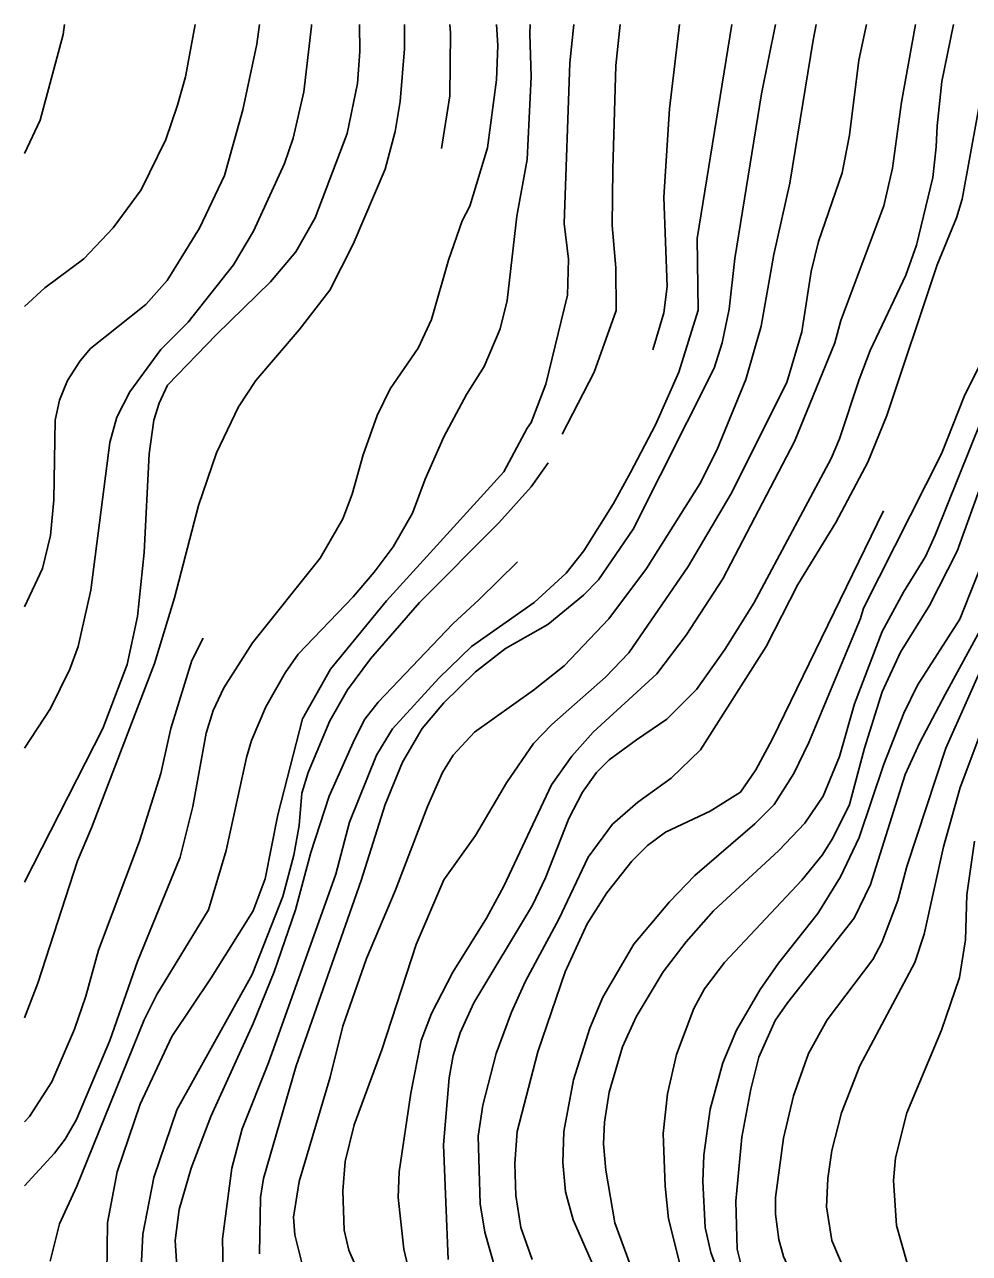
# Model space of a CAD drawing. Extents: x -555860 to -552701, y -1187050 to -1182291.
# Drawn here: x -555860.1 to -555576.4, y -1182659.5 to -1182290.5 of the extents above; entities that cross this region are included whole.
import ezdxf

# ---------------------------------------------------------------- set-up
doc = ezdxf.new("R2010")
doc.units = 0
doc.layers.add('Level 40', color=7, linetype='Continuous')
doc.layers.add('Level 41', color=7, linetype='Continuous')

msp = doc.modelspace()

# ---------------------------------------------------------------- linework, layer by layer
at = {"layer": 'Level 40'}
for points in [[(-555759.55, -1182290.51), (-555759.47, -1182298.61), (-555760.17, -1182308.21), (-555763.28, -1182323.17), (-555772.87, -1182348.57), (-555778.66, -1182358.73), (-555786.28, -1182367.76), (-555802.51, -1182383.56), (-555817.19, -1182398.8), (-555819.72, -1182404.17), (-555821.28, -1182409.25), (-555822.69, -1182419.41), (-555824.24, -1182449.04), (-555826.22, -1182468.23), (-555829.32, -1182482.63), (-555836.66, -1182501.82), (-555860.13, -1182548.02)], [(-555695.13, -1182290.51), (-555696.39, -1182302), (-555698.08, -1182350.26), (-555696.81, -1182360.98), (-555697.09, -1182371.71), (-555703.59, -1182398.52), (-555708, -1182410.03), (-555709.15, -1182411.72), (-555716.15, -1182424.77), (-555751.42, -1182463.57), (-555768.22, -1182484.04), (-555776.68, -1182499), (-555784.02, -1182527.78), (-555787.83, -1182546.98), (-555791.5, -1182556.57), (-555804.06, -1182576.75), (-555815.91, -1182594.39), (-555825.37, -1182614.71), (-555832.28, -1182635.03), (-555835.25, -1182650.27), (-555835.39, -1182665.51)], [(-555776.26, -1182664.67), (-555778.94, -1182653.94), (-555779.36, -1182648.58), (-555777.67, -1182637.85), (-555768.36, -1182606.53), (-555764.55, -1182591.29), (-555757.49, -1182570.97), (-555748.88, -1182550.64), (-555739.15, -1182525.24), (-555734.63, -1182515.08), (-555731.39, -1182509.86), (-555725.04, -1182502.95), (-555707.26, -1182490.39), (-555698.08, -1182483.05), (-555684.68, -1182468.94), (-555673.39, -1182453.84), (-555657.3, -1182428.44), (-555652.22, -1182418.28), (-555643.47, -1182397.11), (-555638.95, -1182381.02), (-555635.15, -1182359.57), (-555630.35, -1182338.12), (-555623.29, -1182295.22), (-555622.35, -1182290.51)], [(-555707.68, -1182661.28), (-555711.07, -1182651.68), (-555712.62, -1182642.09), (-555712.9, -1182632.49), (-555712.19, -1182622.9), (-555705.98, -1182598.91), (-555697.8, -1182574.92), (-555691.17, -1182560.52), (-555685.24, -1182551.21), (-555677.76, -1182541.75), (-555673.1, -1182536.96), (-555667.6, -1182533.01), (-555654.2, -1182526.66), (-555645.16, -1182521.01), (-555640.51, -1182514.24), (-555635.57, -1182505.21), (-555602.21, -1182436.5)], [(-555644.88, -1182662.97), (-555646.15, -1182658.18), (-555646.57, -1182643.78), (-555644.74, -1182624.59), (-555642.06, -1182610.2), (-555639.66, -1182600.6), (-555634.72, -1182589.59), (-555631.05, -1182584.23), (-555611.01, -1182558.83), (-555606.07, -1182548.67), (-555595.63, -1182515.65), (-555591.26, -1182506.05), (-555583.64, -1182491.66), (-555568.26, -1182463.29)]]:
    msp.add_lwpolyline(points, dxfattribs=at)
at = {"layer": 'Level 41'}
for points in [[(-555860.13, -1182588.74), (-555856.13, -1182578.3), (-555844.28, -1182541.61), (-555840.05, -1182531.74), (-555821.14, -1182482.34), (-555815.07, -1182462.59), (-555807.87, -1182434.93), (-555802.51, -1182419.12), (-555795.88, -1182405.29), (-555790.65, -1182397.39), (-555777.67, -1182382.15), (-555768.5, -1182370.3), (-555761.44, -1182356.47), (-555751.85, -1182333.89), (-555748.88, -1182322.6), (-555747.33, -1182313.57), (-555746.06, -1182297.76), (-555745.98, -1182290.51)], [(-555860.13, -1182329.18), (-555855.43, -1182319.21), (-555848.51, -1182293.53), (-555848.1, -1182290.51)], [(-555860.13, -1182465.3), (-555854.72, -1182453.84), (-555852.32, -1182443.96), (-555851.33, -1182433.24), (-555850.91, -1182409.25), (-555849.64, -1182403.32), (-555847.24, -1182397.39), (-555843.43, -1182391.47), (-555840.33, -1182387.8), (-555823.68, -1182374.53), (-555817.32, -1182367.33), (-555807.59, -1182351.67), (-555800.11, -1182335.86), (-555794.61, -1182316.11), (-555790.37, -1182296.35), (-555789.54, -1182290.51)], [(-555860.13, -1182375.19), (-555854.02, -1182369.59), (-555842.3, -1182360.84), (-555833.55, -1182351.53), (-555825.09, -1182340.1), (-555817.75, -1182325), (-555814.22, -1182314.7), (-555811.82, -1182306.23), (-555808.85, -1182290.51)], [(-555860.13, -1182507.73), (-555852.32, -1182495.89), (-555846.54, -1182484.04), (-555844, -1182477.26), (-555840.19, -1182460.33), (-555834.54, -1182416.02), (-555832.43, -1182408.4), (-555828.47, -1182400.78), (-555819.16, -1182388.08), (-555810.97, -1182379.89), (-555797.43, -1182362.68), (-555791.36, -1182352.52), (-555782.05, -1182332.2), (-555779.51, -1182324.58), (-555776.26, -1182310.75), (-555774, -1182290.99), (-555773.99, -1182290.51)], [(-555860.13, -1182639.21), (-555851.19, -1182629.39), (-555847.95, -1182625.15), (-555844.56, -1182619.23), (-555834.54, -1182595.52), (-555826.22, -1182571.81), (-555813.37, -1182540.49), (-555809.56, -1182525.24), (-555805.61, -1182503.23), (-555803.5, -1182496.46), (-555800.25, -1182489.68), (-555791.64, -1182476.14), (-555771.32, -1182450.73), (-555764.55, -1182438.88), (-555761.73, -1182431.54), (-555758.48, -1182419.69), (-555754.25, -1182407.84), (-555750.3, -1182399.93), (-555741.97, -1182387.66), (-555737.88, -1182379.05), (-555732.8, -1182361.27), (-555728.7, -1182349.41), (-555726.45, -1182345.04), (-555721.08, -1182327.54), (-555718.4, -1182307.08), (-555717.98, -1182296.78), (-555718.36, -1182290.51)], [(-555708.33, -1182290.51), (-555708.38, -1182293.25), (-555707.96, -1182306.23), (-555709.23, -1182331.07), (-555712.33, -1182348), (-555715.16, -1182373.4), (-555717.27, -1182381.87), (-555722.07, -1182393.16), (-555727.43, -1182401.63), (-555734.21, -1182414.33), (-555739.85, -1182427.03), (-555743.66, -1182437.19), (-555749.45, -1182447.35), (-555755.09, -1182454.97), (-555761.44, -1182462.3), (-555777.95, -1182479.52), (-555781.91, -1182485.17), (-555787.69, -1182495.33), (-555791.93, -1182505.49), (-555793.48, -1182510.57), (-555799.55, -1182538.51), (-555804.91, -1182556.29), (-555820.43, -1182581.69), (-555824.24, -1182589.31), (-555844.42, -1182639.27), (-555849.64, -1182650.55), (-555852.46, -1182661.84)], [(-555800.39, -1182668.9), (-555800.67, -1182655.07), (-555797.85, -1182633.9), (-555794.75, -1182622.05), (-555786.84, -1182602.29), (-555766.67, -1182545.56), (-555762.57, -1182530.04), (-555754.39, -1182509.86), (-555749.68, -1182502), (-555735.76, -1182486.72), (-555725.88, -1182477.26), (-555707.11, -1182464), (-555697.52, -1182455.25), (-555692.16, -1182448.48), (-555683.27, -1182434.36), (-555678.19, -1182425.05), (-555670.65, -1182410.67), (-555663.65, -1182394.85), (-555657.86, -1182376.23), (-555658.15, -1182354.78), (-555647.71, -1182290.51)], [(-555634.65, -1182290.51), (-555638.81, -1182311.31), (-555646.86, -1182360.7), (-555648.55, -1182375.94), (-555650.67, -1182386.1), (-555653.07, -1182393.72), (-555677.34, -1182441.99), (-555687.78, -1182457.23), (-555692.3, -1182461.88), (-555703.02, -1182470.63), (-555715.72, -1182477.83), (-555724.75, -1182484.89), (-555734.21, -1182494.2), (-555740.7, -1182501.82), (-555746.63, -1182511.98), (-555751.85, -1182524.68), (-555759.04, -1182547.54), (-555778.52, -1182603.14), (-555788.4, -1182637.01), (-555789.24, -1182642.65), (-555789.53, -1182659.59)], [(-555757.63, -1182670.31), (-555762.71, -1182658.46), (-555764.12, -1182652.53), (-555764.55, -1182640.68), (-555763.84, -1182631.93), (-555761.16, -1182620.92), (-555752.83, -1182598.34), (-555742.53, -1182566.73), (-555734.21, -1182547.26), (-555724.75, -1182533.99), (-555715.44, -1182518.19), (-555707.26, -1182506.33), (-555701.75, -1182500.69), (-555685.66, -1182486.44), (-555678.61, -1182479.1), (-555660.83, -1182453.27), (-555647.99, -1182431.54), (-555631.19, -1182397.96), (-555626.68, -1182382.72), (-555623.85, -1182364.65), (-555621.74, -1182355.62), (-555614.54, -1182335.02), (-555612.43, -1182323.73), (-555609.6, -1182301.15), (-555607.25, -1182290.51)], [(-555592.61, -1182290.51), (-555596.76, -1182313.85), (-555599.44, -1182333.61), (-555602.12, -1182344.9), (-555614.96, -1182379.33), (-555616.8, -1182386.1), (-555628.94, -1182415.74), (-555650.39, -1182456.94), (-555661.39, -1182473.88), (-555670.28, -1182485.45), (-555689.33, -1182502.95), (-555695.82, -1182510.14), (-555701.89, -1182518.75), (-555716.15, -1182549.23), (-555721.37, -1182558.83), (-555731.53, -1182575.06), (-555737.88, -1182587.48), (-555740.98, -1182595.52), (-555744.09, -1182611.32), (-555747.61, -1182635.03), (-555747.9, -1182642.65), (-555746.2, -1182658.18), (-555745.07, -1182663.26)], [(-555734.91, -1182327.68), (-555732.37, -1182311.88), (-555732.23, -1182292.97), (-555732.43, -1182290.51)], [(-555732.94, -1182661.28), (-555734.35, -1182626.85), (-555732.66, -1182606.81), (-555731.39, -1182600.03), (-555729.27, -1182593.26), (-555725.18, -1182584.23), (-555707.54, -1182554.88), (-555703.73, -1182546.69), (-555696.67, -1182528.91), (-555692.58, -1182521.01), (-555688.34, -1182515.08), (-555684.54, -1182511.27), (-555676.39, -1182505.26), (-555667.22, -1182499.05), (-555658.29, -1182490.11), (-555649.82, -1182478.11), (-555641.07, -1182464.28), (-555617.93, -1182420.82), (-555615.39, -1182414.89), (-555609.46, -1182397.11), (-555606.22, -1182388.36), (-555595.49, -1182365.78), (-555592.24, -1182356.75), (-555587.31, -1182336.43), (-555586.35, -1182327.22), (-555586.04, -1182320.91), (-555584.62, -1182307.64), (-555581.15, -1182290.51)], [(-555698.67, -1182413.47), (-555689.05, -1182394.85), (-555682.42, -1182376.37), (-555682.56, -1182363.52), (-555683.69, -1182350.83), (-555683.5, -1182333.93), (-555682.56, -1182302.84), (-555681.24, -1182290.51)], [(-555663.42, -1182290.51), (-555666.47, -1182315.83), (-555668.17, -1182342.36), (-555667.18, -1182369.17), (-555668.17, -1182377.07), (-555671.41, -1182388.22)], [(-555571.64, -1182305.1), (-555578.56, -1182342.92), (-555580.25, -1182348.57), (-555586.04, -1182362.68), (-555601.14, -1182407.84), (-555606.92, -1182421.95), (-555616.52, -1182440.01), (-555627.95, -1182458.64), (-555637.4, -1182477.26), (-555657.16, -1182508.31), (-555665.91, -1182516.78), (-555675.93, -1182523.97), (-555683.55, -1182530.61), (-555690.89, -1182540.48), (-555699.64, -1182559.11), (-555709.65, -1182577.74), (-555713.89, -1182587.05), (-555718.54, -1182599.47), (-555722.49, -1182614.99), (-555723.91, -1182624.31), (-555723.34, -1182644.63), (-555721.93, -1182653.09), (-555718.69, -1182664.38)], [(-555569.53, -1182385.26), (-555577.99, -1182402.19), (-555584.77, -1182419.41), (-555608.19, -1182465.69), (-555609.04, -1182468.8), (-555624.56, -1182506.05), (-555629.08, -1182515.37), (-555635, -1182524.68), (-555640.79, -1182530.46), (-555658.85, -1182545.99), (-555666.47, -1182553.89), (-555677.2, -1182566.59), (-555686.51, -1182582.54), (-555690.32, -1182591.85), (-555695.26, -1182607.37), (-555698.22, -1182622.9), (-555698.51, -1182632.21), (-555697.66, -1182640.96), (-555695.4, -1182649.43), (-555689.19, -1182663.54)], [(-555572.63, -1182408.96), (-555586.62, -1182443.8), (-555589.54, -1182450.22), (-555596.2, -1182460.89), (-555602.55, -1182472.75), (-555610.87, -1182494.48), (-555615.39, -1182510.28), (-555620.33, -1182522.14), (-555625.83, -1182530.32), (-555633.59, -1182538.51), (-555653.21, -1182556.57), (-555661.39, -1182565.89), (-555668.31, -1182574.92), (-555676.49, -1182588.46), (-555680.58, -1182597.5), (-555684.54, -1182611.04), (-555685.95, -1182620.07), (-555686.23, -1182626.57), (-555685.52, -1182634.47), (-555682.84, -1182650.27), (-555677.06, -1182666.08)], [(-555825.09, -1182663.82), (-555824.66, -1182653.66), (-555821.28, -1182636.73), (-555814.36, -1182616.41), (-555791.78, -1182575.76), (-555782.61, -1182552.34), (-555779.22, -1182539.92), (-555777.69, -1182531.04), (-555776.82, -1182521.29), (-555774.99, -1182515.08), (-555768.5, -1182499.56), (-555763.14, -1182490.25), (-555756.22, -1182480.93), (-555741.55, -1182464), (-555717.7, -1182440.15), (-555707.96, -1182429.28), (-555702.88, -1182422.09)], [(-555663.23, -1182662.97), (-555666.75, -1182649.14), (-555667.74, -1182639.27), (-555668.31, -1182623.46), (-555667.04, -1182611.61), (-555664.35, -1182599.75), (-555659.13, -1182585.92), (-555655.89, -1182580), (-555649.96, -1182572.09), (-555626.68, -1182547.4), (-555620.61, -1182539.92), (-555617.36, -1182534.84), (-555612.43, -1182524.68), (-555607.91, -1182507.75), (-555602.55, -1182490.81), (-555597.04, -1182478.96), (-555588.34, -1182464.93), (-555580.05, -1182448.67), (-555569.81, -1182420.25)], [(-555570.28, -1182446.42), (-555579.29, -1182469.01), (-555591.96, -1182488.84), (-555596.06, -1182497.3), (-555602.12, -1182512.54), (-555609.46, -1182534.56), (-555615.11, -1182546.41), (-555621.88, -1182557.42), (-555633.73, -1182572.38), (-555639.24, -1182580.28), (-555646.29, -1182592.41), (-555650.39, -1182602.29), (-555654.2, -1182616.12), (-555656.17, -1182629.95), (-555656.45, -1182637.85), (-555655.75, -1182651.68), (-555654.05, -1182659.16), (-555650.95, -1182667.49)], [(-555814.08, -1182668.05), (-555814.93, -1182655.64), (-555813.66, -1182646.32), (-555810.13, -1182633.9), (-555804.2, -1182618.38), (-555791.5, -1182590.44), (-555785.15, -1182574.92), (-555778.8, -1182556.29), (-555774.14, -1182539.07), (-555768.64, -1182522.14), (-555761.02, -1182505.21), (-555757.99, -1182499.08), (-555753.96, -1182493.92), (-555731.53, -1182470.49), (-555723.62, -1182463.15), (-555712.07, -1182451.82)], [(-555563.96, -1182463.96), (-555583.5, -1182507.75), (-555595.21, -1182543.31), (-555597.89, -1182553.47), (-555602.69, -1182566.17), (-555605.37, -1182571.25), (-555619.06, -1182589.31), (-555624.7, -1182599.47), (-555629.22, -1182612.17), (-555632.18, -1182624.87), (-555634.58, -1182642.65), (-555634.58, -1182647.73), (-555633.59, -1182655.35), (-555632.18, -1182660.43), (-555629.92, -1182665.51), (-555625.41, -1182673.13), (-555600.85, -1182706.16), (-555594.79, -1182716.31), (-555592.1, -1182722.1), (-555585.61, -1182739.18), (-555581.24, -1182754.42), (-555577.15, -1182772.2), (-555574.46, -1182791.39)], [(-555860.13, -1182619.99), (-555858.67, -1182618.38), (-555851.9, -1182607.94), (-555845.12, -1182592.13), (-555841.74, -1182582.25), (-555837.93, -1182568.43), (-555825.65, -1182535.69), (-555819.16, -1182515.36), (-555816.2, -1182501.82), (-555809.85, -1182481.5), (-555806.46, -1182474.72)], [(-555566.7, -1182486.58), (-555579.12, -1182519.6), (-555584.2, -1182537.38), (-555589.99, -1182563.63), (-555592.81, -1182572.09), (-555609.32, -1182603.14), (-555614.82, -1182617.25), (-555617.65, -1182628.54), (-555618.92, -1182637.01), (-555619.34, -1182645.47), (-555617.65, -1182655.64), (-555612.28, -1182668.34), (-555595.07, -1182698.82), (-555565.15, -1182759.78)], [(-555574.89, -1182535.69), (-555577.15, -1182551.77), (-555577.57, -1182565.32), (-555579.4, -1182576.61), (-555584.77, -1182592.41), (-555595.21, -1182617.25), (-555598.59, -1182630.8), (-555599.16, -1182637.57), (-555598.31, -1182651.12), (-555595.07, -1182662.41), (-555591.26, -1182671.44), (-555571.22, -1182709.82)]]:
    msp.add_lwpolyline(points, dxfattribs=at)

doc.saveas('drawing.dxf')
